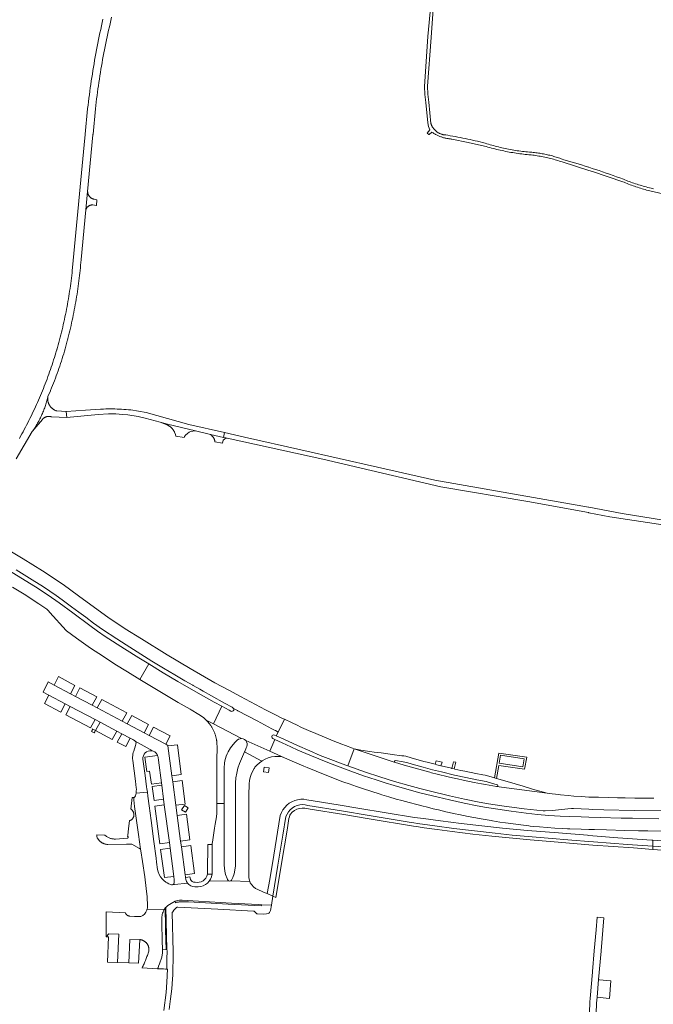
# Model space of a CAD drawing. Extents: x 146402 to 164798, y 455483 to 464134.
# Tile 353 of 575: x 156700 to 157034, y 461541 to 462061. Entities that reach past the tile are written whole.
import ezdxf

# ---------------------------------------------------------------- set-up
doc = ezdxf.new("R2010")
doc.units = 0
doc.header["$LTSCALE"] = 0.2
for name, color, linetype, lineweight in [('B-XX-VH-VERHARDING_ASFALT-GV', 252, 'CONTINUOUS', 18), ('B-XX-VH-VERHARDING_BETONSTRAATSTEEN-GV', 252, 'CONTINUOUS', 18), ('B-XX-VH-VERHARDING_FUNDERING_ZAND-GV', 252, 'CONTINUOUS', 18), ('B-XX-VH-VERHARDING_TEGEL-GV', 252, 'CONTINUOUS', 18)]:
    doc.layers.add(name, color=color, linetype=linetype, lineweight=lineweight)

msp = doc.modelspace()

# ---------------------------------------------------------------- linework, layer by layer
at = {"layer": 'B-XX-VH-VERHARDING_ASFALT-GV'}
for points in [[(156698.2, 461829.08), (156706.66, 461843.39), (156707.029, 461843.92), (156707.392, 461844.455), (156707.748, 461844.995), (156708.097, 461845.539), (156708.44, 461846.087), (156708.775, 461846.639), (156709.104, 461847.196), (156709.426, 461847.756), (156709.741, 461848.32), (156710.049, 461848.889), (156710.35, 461849.461), (156710.644, 461850.036), (156710.93, 461850.616), (156711.21, 461851.198), (156711.482, 461851.784), (156711.747, 461852.374), (156712.004, 461852.967), (156712.255, 461853.563), (156712.497, 461854.162), (156712.733, 461854.764), (156712.961, 461855.368), (156713.181, 461855.976), (156713.394, 461856.586), (156713.6, 461857.199), (156713.797, 461857.814), (156713.988, 461858.432), (156714.17, 461859.052), (156714.345, 461859.674), (156714.512, 461860.299), (156714.671, 461860.925), (156714.823, 461861.553), (156714.893, 461861.858), (156714.901, 461861.905), (156714.91, 461861.955), (156716.19, 461864.82), (156716.313, 461865.122), (156716.826, 461866.391), (156717.331, 461867.664), (156717.829, 461868.939), (156718.32, 461870.217), (156718.803, 461871.498), (156719.278, 461872.781), (156719.746, 461874.068), (156720.206, 461875.357), (156720.659, 461876.649), (156721.104, 461877.943), (156721.542, 461879.24), (156721.972, 461880.54), (156722.395, 461881.842), (156722.81, 461883.146), (156723.217, 461884.453), (156723.587, 461885.728), (156723.971, 461887.078), (156724.347, 461888.43), (156724.715, 461889.784), (156725.076, 461891.14), (156725.208, 461891.647), (156725.429, 461892.498), (156725.774, 461893.858), (156726.111, 461895.22), (156726.441, 461896.585), (156726.763, 461897.951), (156727.077, 461899.318), (156727.383, 461900.688), (156727.681, 461902.059), (156727.972, 461903.432), (156728.255, 461904.806), (156728.53, 461906.183), (156728.797, 461907.56), (156729.056, 461908.94), (156729.307, 461910.32), (156729.551, 461911.702), (156729.786, 461913.086), (156730.014, 461914.47), (156730.234, 461915.856), (156730.446, 461917.244), (156730.65, 461918.632), (156730.846, 461920.022), (156731.034, 461921.412), (156731.214, 461922.804), (156731.387, 461924.197), (156731.551, 461925.59), (156731.707, 461926.985), (156731.856, 461928.38), (156731.996, 461929.777), (156732.129, 461931.174), (156732.253, 461932.571), (156732.37, 461933.97), (156732.382, 461934.095), (156734.88, 461960.22), (156735.83, 461969.99), (156738.633, 461999.874), (156738.645, 462000), (156738.657, 462000.125), (156739.908, 462013.465), (156739.92, 462013.59), (156740.119, 462015.328), (156740.326, 462017.065), (156740.54, 462018.802), (156740.763, 462020.537), (156740.994, 462022.271), (156741.232, 462024.004), (156741.479, 462025.736), (156741.733, 462027.467), (156741.995, 462029.197), (156742.266, 462030.925), (156742.544, 462032.652), (156742.83, 462034.378), (156743.124, 462036.103), (156743.425, 462037.826), (156743.735, 462039.548), (156744.052, 462041.269), (156744.378, 462042.988), (156744.711, 462044.705), (156745.052, 462046.421), (156745.401, 462048.135), (156745.758, 462049.848), (156746.122, 462051.559), (156746.495, 462053.268), (156746.875, 462054.976), (156747.263, 462056.682), (156747.659, 462058.386), (156748.063, 462060.088), (156748.474, 462061.789)], [(156743.909, 462060.81), (156743.5, 462059.014), (156743.099, 462057.216), (156742.705, 462055.417), (156742.32, 462053.615), (156741.942, 462051.813), (156741.572, 462050.008), (156741.21, 462048.202), (156740.856, 462046.394), (156740.51, 462044.585), (156740.171, 462042.775), (156739.841, 462040.962), (156739.518, 462039.149), (156739.203, 462037.334), (156738.896, 462035.518), (156738.597, 462033.7), (156738.306, 462031.881), (156738.023, 462030.061), (156737.747, 462028.24), (156737.48, 462026.418), (156737.22, 462024.594), (156736.969, 462022.769), (156736.725, 462020.943), (156736.49, 462019.117), (156736.262, 462017.289), (156736.042, 462015.46), (156735.83, 462013.63), (156735.818, 462013.505), (156734.55, 462000.125), (156734.538, 462000), (156734.526, 461999.874), (156734.371, 461998.237), (156727.892, 461929.896), (156727.872, 461929.771), (156727.733, 461928.396), (156727.587, 461927.022), (156727.433, 461925.649), (156727.27, 461924.276), (156727.1, 461922.905), (156726.921, 461921.535), (156726.735, 461920.165), (156726.541, 461918.797), (156726.339, 461917.43), (156726.129, 461916.064), (156725.911, 461914.7), (156725.685, 461913.336), (156725.452, 461911.974), (156725.21, 461910.614), (156724.961, 461909.255), (156724.703, 461907.897), (156724.438, 461906.541), (156724.165, 461905.186), (156723.885, 461903.833), (156723.596, 461902.482), (156723.299, 461901.132), (156722.995, 461899.784), (156722.683, 461898.438), (156722.363, 461897.093), (156722.036, 461895.751), (156721.7, 461894.41), (156721.357, 461893.072), (156721.006, 461891.735), (156720.648, 461890.4), (156720.281, 461889.068), (156719.907, 461887.738), (156719.525, 461886.41), (156719.471, 461886.223), (156719.092, 461884.949), (156718.705, 461883.677), (156718.311, 461882.407), (156717.909, 461881.14), (156717.5, 461879.875), (156717.082, 461878.613), (156716.658, 461877.353), (156716.225, 461876.096), (156715.786, 461874.841), (156715.338, 461873.589), (156714.883, 461872.34), (156714.421, 461871.093), (156713.951, 461869.85), (156713.473, 461868.609), (156712.988, 461867.371), (156712.496, 461866.136), (156711.997, 461864.904), (156711.489, 461863.675), (156710.975, 461862.449), (156710.453, 461861.227), (156709.924, 461860.007), (156709.387, 461858.791), (156708.843, 461857.577), (156708.292, 461856.367), (156707.734, 461855.161), (156707.168, 461853.958), (156706.595, 461852.758), (156706.015, 461851.562), (156705.428, 461850.369), (156704.833, 461849.18), (156704.231, 461847.995), (156703.623, 461846.813), (156703.007, 461845.634), (156702.384, 461844.46), (156701.754, 461843.289), (156701.117, 461842.122), (156700.473, 461840.959), (156699.822, 461839.8)], [(156698.1, 461770.499), (156702.361, 461767.871), (156706.571, 461765.255), (156712.514, 461761.461), (156715.872, 461759.2), (156719.219, 461756.897), (156722.45, 461754.602), (156727.321, 461751.035), (156731.122, 461748.241), (156734.801, 461745.465), (156738.845, 461742.463), (156743.606, 461739.083), (156751.26, 461734.054), (156756.203, 461730.88), (156763.94, 461726.012), (156769.726, 461722.405), (156775.885, 461718.663), (156781.797, 461715.186), (156787.103, 461712.062), (156791.32, 461709.645), (156791.458, 461709.559), (156794.93, 461707.594), (156796.68, 461706.59), (156801.031, 461704.122), (156808.04, 461700.253), (156811.938, 461698.113), (156812.117, 461697.948), (156812.41, 461697.753), (156812.711, 461697.432), (156813.466, 461697.033), (156813.681, 461696.919), (156814.457, 461696.509), (156814.826, 461696.314), (156814.952, 461696.248), (156825.186, 461690.838), (156832.989, 461686.714), (156833.229, 461686.587), (156833.677, 461686.35), (156833.955, 461686.204), (156834.308, 461686.017), (156834.71, 461685.805), (156834.832, 461685.74), (156836.27, 461684.98), (156839.604, 461691.706), (156838.61, 461692.179), (156834.117, 461694.372), (156829.502, 461696.688), (156821.683, 461700.886), (156816.481, 461703.677), (156810.244, 461707.09), (156802.924, 461710.982), (156789.881, 461718.447), (156777.809, 461725.638), (156764.146, 461734.041), (156755.668, 461739.42), (156746.497, 461745.588), (156737.541, 461752.057), (156731.085, 461756.828), (156722.946, 461762.721), (156712.089, 461769.943), (156701.855, 461776.304), (156689.832, 461783.567)], [(156696.283, 461761.444), (156702.391, 461757.681), (156710.132, 461752.637), (156714.303, 461749.747), (156715.12, 461748.895), (156715.909, 461748.011), (156724.574, 461738.466), (156724.749, 461738.355), (156729.959, 461734.517), (156737.292, 461729.293), (156744.133, 461724.729), (156750.198, 461720.83), (156756.794, 461716.647), (156763.319, 461712.676), (156768.07, 461720.893), (156762.839, 461724.093), (156755.208, 461728.906), (156745.11, 461735.406), (156740.957, 461738.228), (156736.956, 461741.194), (156728.103, 461747.768), (156720.806, 461753.095), (156715.045, 461757.108), (156708.372, 461761.541), (156700.684, 461766.334), (156694.695, 461769.992)], [(157036.975, 461639.16), (157022.988, 461639.502), (157016.967, 461639.644), (157005.967, 461639.998), (157000, 461640.165), (156995.96, 461640.278), (156989.941, 461640.469), (156984.957, 461640.667), (156978.938, 461641.025), (156972.947, 461641.544), (156966.962, 461642.183), (156959.019, 461643.224), (156952.074, 461644.276), (156946.13, 461645.254), (156941.207, 461646.139), (156934.332, 461647.558), (156926.506, 461649.271), (156920.625, 461650.582), (156910.9, 461652.975), (156904.124, 461654.835), (156897.426, 461656.773), (156892.625, 461658.205), (156887.844, 461659.708), (156881.223, 461661.986), (156874.626, 461664.34), (156868.865, 461666.412), (156863.227, 461668.573), (156857.637, 461670.801), (156852.999, 461672.729), (156846.55, 461675.5), (156842.904, 461677.121), (156838.369, 461679.235), (156834.563, 461681.052), (156831.78, 461674.889), (156839.66, 461671.422), (156842.409, 461670.201), (156846.071, 461668.574), (156849.766, 461667.03), (156851.454, 461666.33), (156856.276, 461664.329), (156858.472, 461663.451), (156864.993, 461660.886), (156869.888, 461659.002), (156870.893, 461658.63), (156873.73, 461657.609), (156877.528, 461656.292), (156881.307, 461655.033), (156885.111, 461653.788), (156890.071, 461652.16), (156890.83, 461651.947), (156894.658, 461650.795), (156898.513, 461649.664), (156901.373, 461648.879), (156905.276, 461647.854), (156909.37, 461646.753), (156910.109, 461646.58), (156912.058, 461646.082), (156914.94, 461645.32), (156917.876, 461644.589), (156920.784, 461643.907), (156924.696, 461643.008), (156928.846, 461642.118), (156929.58, 461641.956), (156931.526, 461641.542), (156936.435, 461640.538), (156939.381, 461639.96), (156944.319, 461639.023), (156948.477, 461638.278), (156949.218, 461638.139), (156951.211, 461637.832), (156953.161, 461637.525), (156956.153, 461637.091), (156960.119, 461636.545), (156964.093, 461636.038), (156968.323, 461635.502), (156969.054, 461635.434), (156971.041, 461635.241), (156974.055, 461634.934), (156978.041, 461634.609), (156982.029, 461634.368), (156986.026, 461634.14), (156988.812, 461634.039), (156990.006, 461633.971), (156996.03, 461633.782), (157000, 461633.664), (157003.016, 461633.575), (157009.238, 461633.385), (157019.025, 461633.109), (157026.268, 461632.958), (157027.046, 461632.92), (157031.064, 461632.866), (157038.07, 461632.653)], [(157034.194, 461650.042), (157031.168, 461650.088), (157030.686, 461650.1), (157030.129, 461650.097), (157024.174, 461650.19), (157019.146, 461650.282), (157015.132, 461650.333), (157010.114, 461650.452), (157005.099, 461650.58), (157000.055, 461650.736), (157000, 461650.739), (156998.11, 461650.849), (156996.079, 461650.949), (156992.082, 461651.267), (156989.092, 461651.54), (156985.101, 461651.942), (156984.093, 461652.068), (156979.086, 461652.602), (156978.082, 461652.756), (156951.426, 461656.23), (156945.521, 461657.279), (156943.482, 461657.645), (156939.608, 461658.41), (156933.702, 461659.629), (156930.715, 461660.284), (156929.799, 461660.495), (156925.876, 461661.403), (156920.043, 461662.825), (156917.117, 461663.552), (156916.154, 461663.805), (156910.372, 461665.355), (156906.505, 461666.425), (156902.678, 461667.528), (156901.692, 461667.82), (156899.764, 461668.372), (156899.256, 461668.521), (156897.843, 461668.933), (156877.361, 461675.822), (156876.365, 461676.155), (156873.008, 461667.158), (156882.239, 461663.832), (156889.841, 461661.323), (156897.515, 461658.998), (156905.212, 461656.78), (156911.011, 461655.206), (156915.864, 461653.921), (156926.567, 461651.322), (156934.4, 461649.635), (156942.267, 461648.075), (156947.197, 461647.151), (156954.094, 461646.026), (156965.991, 461644.438), (156975.973, 461643.451), (156976.978, 461643.378), (156980.936, 461643.674), (156988.917, 461644.466), (156990.929, 461644.679), (156991.93, 461644.695), (157000, 461644.279), (157001.936, 461644.179), (157007.932, 461643.975), (157023.969, 461643.712), (157041.976, 461643.418)], [(157052.119, 461626.652), (157033.793, 461627.935), (157033.729, 461624.827), (157042.274, 461624.221)], [(156778.74, 461538.672), (156779.558, 461544.383), (156780.136, 461549.636), (156780.551, 461554.905), (156780.651, 461556.75), (156780.744, 461558.596), (156780.81, 461560.435), (156780.895, 461564.732), (156780.848, 461569.029), (156780.845, 461569.154), (156780.355, 461589.772), (156780.703, 461590.281), (156781.301, 461591.045), (156781.949, 461591.767), (156782.112, 461591.926), (156782.642, 461592.445), (156782.77, 461592.536), (156782.909, 461592.61), (156783.056, 461592.664), (156783.21, 461592.699), (156783.366, 461592.712), (156804.362, 461591.56), (156823.329, 461590.53), (156823.489, 461590.514), (156823.644, 461590.471), (156823.789, 461590.403), (156823.92, 461590.31), (156824.033, 461590.196), (156824.707, 461589.457), (156824.798, 461589.35), (156824.908, 461589.263), (156825.034, 461589.201), (156825.169, 461589.164), (156825.309, 461589.156), (156828.314, 461589.028), (156830.021, 461589.146), (156831.281, 461589.411), (156831.526, 461589.657), (156831.739, 461589.932), (156831.916, 461590.231), (156832.054, 461590.55), (156832.152, 461590.883), (156832.732, 461593.646), (156827.609, 461593.925), (156827.521, 461593.294), (156809.93, 461594.295), (156788.942, 461595.465), (156787.961, 461595.497), (156786.979, 461595.511), (156785.996, 461595.508), (156785.014, 461595.489), (156784.033, 461595.452), (156783.636, 461595.39), (156783.242, 461595.314), (156782.851, 461595.224), (156782.464, 461595.121), (156782.08, 461595.004), (156781.885, 461595.787), (156779.764, 461594.659), (156778.129, 461593.573), (156777.043, 461592.545), (156777.635, 461570.521), (156777.665, 461569.387), (156777.653, 461565.485), (156777.564, 461561.583), (156777.547, 461561.077), (156777.528, 461560.57), (156777.504, 461560), (156777.831, 461559.986), (156777.552, 461553.082), (156777.13, 461547.683), (156776.061, 461538.19)]]:
    msp.add_lwpolyline(points, dxfattribs=at)
for points in [[(156750.153, 461855.321), (156748.957, 461855.338), (156747.76, 461855.338), (156746.564, 461855.323), (156745.368, 461855.292), (156744.173, 461855.246), (156742.979, 461855.183), (156742.615, 461855.161), (156734.726, 461854.644), (156724.59, 461853.93), (156724.77, 461850.8), (156741.396, 461852.382), (156746.818, 461852.662), (156750.731, 461852.658), (156754.172, 461852.441), (156757.089, 461852.156), (156762.464, 461851.28), (156766.185, 461850.435), (156774.072, 461848.295), (156777.85, 461847.271), (156792.612, 461843.734), (156800.539, 461841.836), (156800.663, 461841.806), (156807.413, 461840.309), (156807.988, 461842.863), (156789.216, 461847.09), (156766.602, 461853.367), (156758.505, 461854.766), (156757.316, 461854.892), (156756.125, 461855.003), (156754.932, 461855.098), (156753.739, 461855.177), (156752.544, 461855.241), (156751.349, 461855.289)], [(156818.459, 461840.506), (156807.988, 461842.863), (156807.413, 461840.309), (156808.43, 461840.083), (156808.55, 461840.056), (156808.68, 461840.037), (156809.411, 461839.876), (156859.729, 461828.768), (156922.022, 461814.314), (156967.78, 461806.497), (156999.875, 461800.656), (157000, 461800.632), (157011.023, 461798.508), (157040.297, 461794.115), (157040.391, 461794.569), (157040.658, 461795.868), (157040.773, 461796.424), (157039.304, 461796.659), (157017.553, 461800.144), (157000, 461803.508), (156999.875, 461803.532), (156918.907, 461817.703), (156888.562, 461824.683), (156848.203, 461833.824)], [(156775.641, 461716.263), (156768.07, 461720.893), (156763.319, 461712.676), (156769.471, 461708.922), (156776.56, 461704.712), (156783.581, 461700.625), (156789.869, 461696.98), (156790.449, 461696.654), (156794.361, 461694.324), (156796.898, 461692.649), (156798.374, 461691.237), (156802.083, 461689.296), (156806.588, 461698.597), (156802.554, 461700.782), (156792.933, 461706.142), (156783.406, 461711.705)], [(156810.461, 461696.498), (156806.588, 461698.597), (156802.083, 461689.296), (156816.981, 461681.5), (156817.781, 461681.345), (156818.515, 461680.988), (156819.13, 461680.454), (156831.78, 461674.889), (156834.563, 461681.052), (156833.389, 461681.613), (156833.062, 461681.91), (156832.892, 461682.318), (156832.91, 461682.76), (156833.113, 461683.152), (156833.463, 461683.422), (156833.894, 461683.518), (156834.326, 461683.423), (156835.28, 461682.983), (156835.284, 461682.99), (156836.27, 461684.98), (156834.832, 461685.74), (156834.71, 461685.805), (156834.308, 461686.017), (156833.955, 461686.204), (156833.677, 461686.35), (156833.229, 461686.587), (156832.989, 461686.714), (156825.186, 461690.838), (156814.952, 461696.248), (156814.826, 461696.314), (156814.457, 461696.509), (156813.681, 461696.919), (156813.466, 461697.033), (156812.711, 461697.432), (156812.85, 461697.015), (156812.802, 461696.578), (156812.575, 461696.201), (156812.211, 461695.953), (156811.777, 461695.881), (156811.353, 461695.996)], [(156802.083, 461689.296), (156798.374, 461691.237), (156799.159, 461690.37), (156799.324, 461690.155), (156799.752, 461689.643), (156799.99, 461689.354), (156800.225, 461689.057), (156800.454, 461688.754), (156800.677, 461688.447), (156800.892, 461688.135), (156801.102, 461687.819), (156801.304, 461687.498), (156801.5, 461687.173), (156801.689, 461686.844), (156801.87, 461686.512), (156802.045, 461686.175), (156802.213, 461685.835), (156802.373, 461685.491), (156802.526, 461685.144), (156802.672, 461684.794), (156802.81, 461684.441), (156802.941, 461684.085), (156803.065, 461683.726), (156803.181, 461683.365), (156803.289, 461683.001), (156803.389, 461682.636), (156803.482, 461682.268), (156803.567, 461681.898), (156803.644, 461681.527), (156803.713, 461681.154), (156803.81, 461680.593), (156803.838, 461680.354), (156804.002, 461678.612), (156804.04, 461677.608), (156804.011, 461675.606), (156803.999, 461671.622), (156803.966, 461666.57), (156803.947, 461654.306), (156803.913, 461647.251), (156807.773, 461647.356), (156807.787, 461652.792), (156807.847, 461666.836), (156807.884, 461667.851), (156807.935, 461668.645), (156808.14, 461669.885), (156808.442, 461671.105), (156808.841, 461672.298), (156809.332, 461673.455), (156809.914, 461674.569), (156811.101, 461676.612), (156812.507, 461678.489), (156813.59, 461679.62), (156814.722, 461680.718), (156815.397, 461681.175), (156816.168, 461681.442), (156816.981, 461681.5)], [(156843.314, 461689.939), (156839.604, 461691.706), (156836.27, 461684.98), (156835.284, 461682.99), (156835.28, 461682.983), (156839.183, 461681.183), (156846.503, 461677.89), (156852.929, 461675.054), (156858.479, 461672.707), (156861.256, 461671.596), (156871.911, 461667.553), (156873.008, 461667.158), (156876.365, 461676.155), (156875.518, 461676.429), (156871.756, 461677.832), (156869.885, 461678.552), (156865.244, 461680.396), (156860.597, 461682.295), (156856.025, 461684.208), (156852.285, 461685.842), (156848.637, 461687.464), (156845.893, 461688.727), (156844.065, 461689.6)], [(156770.386, 461674.891), (156760.875, 461680.25), (156761.116, 461679.952), (156761.272, 461679.602), (156761.333, 461679.224), (156761.294, 461678.843), (156761.268, 461678.722), (156761.203, 461678.524), (156761.013, 461677.811), (156760.142, 461674.932), (156759.904, 461674.174), (156759.718, 461673.401), (156759.586, 461672.617), (156759.506, 461671.826), (156759.481, 461671.032), (156759.566, 461670.003), (156760.971, 461659.149), (156761.425, 461655.656), (156761.513, 461654.931), (156761.476, 461653.786), (156761.373, 461652.835), (156767.293, 461653.248), (156767.04, 461655.106), (156766.911, 461656.143), (156766.129, 461662.063), (156765.163, 461669.518), (156764.998, 461670.728), (156765, 461671.633), (156765.206, 461672.514), (156765.606, 461673.326), (156766.179, 461674.027), (156766.895, 461674.581), (156767.718, 461674.958), (156768.605, 461675.14), (156769.509, 461675.118)], [(156831.78, 461674.889), (156819.13, 461680.454), (156819.587, 461679.778), (156819.852, 461679.007), (156819.909, 461678.194), (156819.754, 461677.394), (156819.396, 461676.661), (156818.679, 461674.802), (156818.535, 461674.48), (156827.595, 461669.667), (156827.796, 461669.81), (156829.376, 461670.679), (156831.047, 461671.359), (156832.787, 461671.838), (156834.57, 461672.111), (156836.373, 461672.174), (156837.09, 461672.116), (156837.323, 461672.081), (156838.447, 461671.839), (156839.66, 461671.422)], [(156827.595, 461669.667), (156818.535, 461674.48), (156817.44, 461672.036), (156815.828, 461668.388), (156815.021, 461665.914), (156814.415, 461663.384), (156814.014, 461660.813), (156813.82, 461658.218), (156813.836, 461655.616), (156813.827, 461650.603), (156813.761, 461629.548), (156813.707, 461614.477), (156813.471, 461612.131), (156813.03, 461610.161), (156812.329, 461608.235), (156811.631, 461606.861), (156811.244, 461606.523), (156821.302, 461606.216), (156821.054, 461606.821), (156820.763, 461608.153), (156820.708, 461609.515), (156820.704, 461612.536), (156820.707, 461621.543), (156820.744, 461632.491), (156820.763, 461641.582), (156820.795, 461652.634), (156820.809, 461653.635), (156820.882, 461655.643), (156821.046, 461657.659), (156821.172, 461659.364), (156821.487, 461661.045), (156821.987, 461662.681), (156822.666, 461664.25), (156823.515, 461665.735), (156823.708, 461666.023), (156824.001, 461666.416), (156824.154, 461666.607), (156824.992, 461667.548), (156826.328, 461668.761)], [(156767.564, 461651.131), (156767.293, 461653.248), (156761.373, 461652.835), (156761.004, 461651.319), (156760.931, 461651.114), (156760.817, 461650.929), (156760.666, 461650.772), (156760.486, 461650.65), (156760.285, 461650.568), (156760.15, 461650.53), (156760.242, 461649.181), (156760.535, 461645.804), (156761.347, 461639.622), (156762.586, 461631.029), (156763.719, 461623.315), (156763.877, 461622.348), (156764.8, 461616.69), (156765.947, 461608.689), (156766.743, 461602.472), (156767.166, 461598.042), (156767.411, 461593.314), (156767.297, 461592.145), (156767.107, 461591.496), (156776.267, 461591.561), (156776.901, 461592.41), (156777.043, 461592.545), (156778.129, 461593.573), (156779.764, 461594.659), (156781.885, 461595.787), (156782.629, 461596.011), (156783.388, 461596.174), (156784.158, 461596.273), (156784.934, 461596.309), (156785.71, 461596.281), (156788.538, 461596.136), (156811.586, 461594.847), (156825.759, 461594.04), (156827.609, 461593.925), (156832.732, 461593.646), (156833.45, 461598.536), (156830.452, 461599.823), (156829.433, 461600.248), (156828.256, 461600.735), (156825.498, 461601.928), (156824.292, 461602.563), (156823.215, 461603.398), (156822.298, 461604.407), (156821.571, 461605.56), (156821.302, 461606.216), (156811.244, 461606.523), (156810.748, 461606.386), (156810.243, 461606.478), (156799.901, 461606.348), (156798.981, 461605.354), (156797.902, 461604.535), (156796.698, 461603.915), (156795.405, 461603.512), (156794.061, 461603.339), (156793.436, 461603.386), (156792.83, 461603.386), (156792.587, 461603.403), (156792.255, 461603.418), (156791.179, 461603.572), (156790.162, 461603.955), (156789.251, 461604.548), (156788.489, 461605.324), (156781.567, 461604.658), (156780.925, 461604.596), (156780.533, 461604.445), (156780.113, 461604.448), (156779.523, 461604.609), (156778.542, 461604.978), (156777.669, 461605.415), (156777.05, 461605.826), (156776.849, 461606.026), (156776.093, 461606.551), (156775.08, 461607.543), (156774.219, 461608.669), (156773.526, 461609.906), (156773.017, 461611.229), (156772.701, 461612.611), (156772.184, 461616.375), (156771.917, 461618.448), (156770.721, 461627.317), (156769.283, 461638.285), (156768.227, 461646.169)], [(156807.75, 461638.804), (156807.773, 461647.356), (156803.913, 461647.251), (156803.909, 461646.332), (156803.871, 461642.295), (156803.674, 461640.293), (156803.049, 461636.354), (156802.729, 461634.343), (156801.554, 461626.892), (156801.514, 461626.36), (156801.506, 461625.95), (156801.491, 461625.679), (156801.486, 461625.583), (156801.418, 461612.758), (156801.444, 461610.519), (156801.421, 461610.256), (156801.401, 461610.058), (156801.342, 461609.484), (156801.163, 461608.734), (156800.636, 461607.486), (156799.901, 461606.348), (156810.243, 461606.478), (156809.827, 461606.779), (156809.582, 461607.231), (156809.312, 461607.748), (156808.44, 461609.939), (156808.073, 461611.731), (156807.761, 461614.771), (156807.709, 461616.759), (156807.726, 461625.753)], [(156849.747, 461649.531), (156848.13, 461649.534), (156846.527, 461649.322), (156844.966, 461648.897), (156843.477, 461648.267), (156842.085, 461647.444), (156840.815, 461646.442), (156839.691, 461645.28), (156838.732, 461643.978), (156837.955, 461642.56), (156837.375, 461641.05), (156833.93, 461620.068), (156831.782, 461607.226), (156830.452, 461599.823), (156833.45, 461598.536), (156836.106, 461614.815), (156838.75, 461630.582), (156840.363, 461640.459), (156840.936, 461641.758), (156841.699, 461642.955), (156842.633, 461644.024), (156843.718, 461644.94), (156844.928, 461645.681), (156846.237, 461646.232), (156847.613, 461646.579), (156849.026, 461646.715), (156850.444, 461646.636), (156851.833, 461646.344), (156869.587, 461643.466), (156884.276, 461640.998), (156905.287, 461637.544), (156907.818, 461637.128), (156909.73, 461636.86), (156918.915, 461635.568), (156928.814, 461634.188), (156939.726, 461632.826), (156950.66, 461631.603), (156959.599, 461630.699), (156978.5, 461629.04), (156991.103, 461628.038), (157000, 461627.35), (157002.41, 461627.163), (157020.4, 461625.773), (157033.729, 461624.827), (157033.793, 461627.935), (157033.175, 461627.978), (157015.26, 461629.291), (157000, 461630.499), (156999.326, 461630.552), (156984.022, 461631.772), (156967.741, 461633.082), (156954.543, 461634.357), (156943.558, 461635.469), (156932.662, 461636.698), (156921.847, 461638.175), (156912.873, 461639.417), (156908.151, 461640.007), (156893.139, 461642.457), (156878.316, 461644.903), (156868.981, 461646.451), (156859.052, 461648.072), (156851.349, 461649.312)], [(156776.222, 461591.466), (156776.267, 461591.561), (156767.107, 461591.496), (156766.968, 461591.018), (156766.434, 461589.972), (156765.715, 461589.043), (156764.836, 461588.265), (156763.827, 461587.664), (156762.094, 461587.711), (156760.6, 461587.774), (156758.128, 461587.967), (156758.025, 461587.97), (156757.88, 461587.982), (156757.736, 461588.001), (156757.594, 461588.029), (156757.453, 461588.064), (156757.314, 461588.107), (156757.178, 461588.157), (156757.045, 461588.215), (156756.915, 461588.28), (156756.789, 461588.352), (156756.667, 461588.431), (156756.55, 461588.517), (156756.437, 461588.609), (156756.33, 461588.707), (156756.228, 461588.81), (156756.133, 461588.92), (156756.043, 461589.034), (156755.96, 461589.153), (156755.883, 461589.276), (156755.814, 461589.404), (156755.751, 461589.535), (156755.696, 461589.669), (156745.665, 461590.138), (156745.628, 461587.694), (156745.577, 461579.7), (156745.539, 461577.096), (156747.022, 461578.599), (156752.249, 461578.464), (156751.565, 461563.491), (156757.51, 461563.283), (156758.064, 461575.682), (156763.353, 461575.402), (156763.363, 461575.584), (156763.569, 461575.556), (156763.774, 461575.521), (156763.977, 461575.477), (156764.179, 461575.426), (156764.378, 461575.367), (156764.575, 461575.301), (156764.77, 461575.227), (156764.961, 461575.145), (156765.149, 461575.057), (156765.333, 461574.961), (156765.514, 461574.858), (156765.691, 461574.748), (156765.863, 461574.631), (156766.03, 461574.508), (156766.193, 461574.379), (156766.351, 461574.243), (156766.503, 461574.102), (156766.65, 461573.955), (156766.791, 461573.802), (156766.926, 461573.644), (156767.055, 461573.48), (156767.177, 461573.312), (156767.293, 461573.14), (156767.402, 461572.963), (156767.505, 461572.782), (156767.6, 461572.597), (156767.688, 461572.408), (156767.769, 461572.217), (156767.842, 461572.022), (156767.908, 461571.825), (156767.966, 461571.625), (156768.016, 461571.424), (156768.059, 461571.22), (156768.094, 461571.015), (156768.12, 461570.809), (156768.139, 461570.602), (156768.15, 461570.394), (156768.153, 461570.186), (156768.15, 461570.025), (156767.994, 461569.459), (156767.83, 461568.894), (156767.659, 461568.332), (156767.48, 461567.773), (156767.294, 461567.216), (156767.1, 461566.661), (156766.898, 461566.109), (156766.689, 461565.56), (156766.473, 461565.014), (156766.249, 461564.471), (156766.017, 461563.931), (156765.779, 461563.394), (156765.533, 461562.861), (156765.28, 461562.331), (156765.019, 461561.804), (156764.752, 461561.281), (156764.477, 461560.762), (156764.39, 461560.601), (156772.581, 461560.226), (156772.933, 461560.74), (156773.248, 461561.586), (156773.676, 461562.772), (156774.883, 461566.357), (156775.249, 461568.661), (156775.275, 461570.259), (156775.164, 461575.211), (156775.063, 461578.749), (156774.98, 461580.508), (156775.001, 461587.831), (156775.033, 461588.056), (156775.14, 461588.756), (156775.313, 461589.443), (156775.551, 461590.11), (156775.852, 461590.752), (156776.212, 461591.362)]]:
    msp.add_lwpolyline(points, close=True, dxfattribs=at)
at = {"layer": 'B-XX-VH-VERHARDING_BETONSTRAATSTEEN-GV'}
for points in [[(156714.863, 461861.677), (156714.893, 461861.858), (156714.823, 461861.553), (156714.671, 461860.925), (156714.512, 461860.299), (156714.345, 461859.674), (156714.17, 461859.052), (156713.988, 461858.432), (156713.797, 461857.814), (156713.6, 461857.199), (156713.394, 461856.586), (156713.181, 461855.976), (156712.961, 461855.368), (156712.733, 461854.764), (156712.497, 461854.162), (156712.255, 461853.563), (156712.004, 461852.967), (156711.747, 461852.374), (156711.482, 461851.784), (156711.21, 461851.198), (156710.93, 461850.616), (156710.644, 461850.036), (156710.35, 461849.461), (156710.049, 461848.889), (156709.741, 461848.32), (156709.426, 461847.756), (156709.104, 461847.196), (156708.775, 461846.639), (156708.44, 461846.087), (156708.097, 461845.539), (156707.748, 461844.995), (156707.392, 461844.455), (156707.029, 461843.92), (156706.66, 461843.39), (156711.991, 461849.831), (156712.162, 461850.037), (156712.364, 461850.232), (156712.579, 461850.411), (156712.728, 461850.528), (156712.881, 461850.638), (156713.039, 461850.742), (156713.201, 461850.839), (156713.367, 461850.928), (156713.537, 461851.011), (156713.71, 461851.087), (156713.887, 461851.155), (156714.065, 461851.216), (156714.247, 461851.269), (156714.43, 461851.314), (156714.615, 461851.352), (156714.802, 461851.381), (156714.99, 461851.403), (156715.178, 461851.416), (156715.367, 461851.422), (156715.556, 461851.42), (156715.745, 461851.41), (156715.933, 461851.392), (156716.12, 461851.365), (156716.306, 461851.331), (156716.49, 461851.289), (156716.672, 461851.24), (156716.775, 461851.208), (156716.855, 461851.204), (156724.77, 461850.8), (156724.59, 461853.93), (156719.603, 461854.262), (156719.455, 461854.272), (156719.236, 461854.348), (156719.019, 461854.431), (156718.806, 461854.522), (156718.596, 461854.62), (156718.389, 461854.725), (156718.186, 461854.837), (156717.987, 461854.957), (156717.792, 461855.083), (156717.602, 461855.215), (156717.416, 461855.354), (156717.236, 461855.5), (156717.06, 461855.652), (156716.89, 461855.809), (156716.725, 461855.973), (156716.566, 461856.141), (156716.413, 461856.316), (156716.266, 461856.495), (156716.125, 461856.68), (156715.991, 461856.869), (156715.863, 461857.063), (156715.743, 461857.26), (156715.629, 461857.463), (156715.522, 461857.668), (156715.437, 461857.845), (156715.342, 461858.056), (156715.253, 461858.269), (156715.173, 461858.486), (156715.1, 461858.705), (156715.034, 461858.927), (156714.977, 461859.151), (156714.927, 461859.377), (156714.885, 461859.604), (156714.85, 461859.833), (156714.824, 461860.063), (156714.806, 461860.293), (156714.795, 461860.524), (156714.793, 461860.756), (156714.799, 461860.987), (156714.812, 461861.218), (156714.834, 461861.448)], [(156777.85, 461847.271), (156774.072, 461848.295), (156777.579, 461846.992), (156777.704, 461846.93), (156777.935, 461846.818), (156778.161, 461846.699), (156778.385, 461846.573), (156778.604, 461846.44), (156778.819, 461846.301), (156779.029, 461846.155), (156779.235, 461846.002), (156779.436, 461845.843), (156779.631, 461845.677), (156779.822, 461845.506), (156780.007, 461845.329), (156780.187, 461845.146), (156780.36, 461844.958), (156780.528, 461844.764), (156780.69, 461844.565), (156780.845, 461844.361), (156780.994, 461844.153), (156781.136, 461843.94), (156781.271, 461843.722), (156781.4, 461843.501), (156781.522, 461843.275), (156781.579, 461843.163), (156782.141, 461841.777), (156782.296, 461841.003), (156786.735, 461840.34), (156786.917, 461840.813), (156787.412, 461841.42), (156788.405, 461842.306), (156789.333, 461843.046), (156790.041, 461843.352), (156792.612, 461843.734)], [(156800.663, 461841.806), (156800.539, 461841.836), (156800.715, 461841.715), (156800.881, 461841.59), (156801.043, 461841.459), (156801.2, 461841.321), (156801.352, 461841.178), (156801.498, 461841.029), (156801.638, 461840.875), (156801.772, 461840.715), (156801.899, 461840.551), (156802.021, 461840.381), (156802.136, 461840.207), (156802.244, 461840.029), (156802.345, 461839.847), (156802.439, 461839.661), (156802.525, 461839.471), (156802.605, 461839.278), (156802.677, 461839.083), (156802.742, 461838.885), (156802.798, 461838.684), (156802.847, 461838.481), (156802.889, 461838.277), (156802.922, 461838.071), (156802.941, 461837.92), (156806.831, 461837.339), (156807.282, 461838.865), (156807.896, 461839.446), (156808.224, 461839.592), (156809.411, 461839.876), (156808.68, 461840.037), (156808.55, 461840.056), (156808.43, 461840.083), (156807.413, 461840.309)], [(156729.139, 461709.602), (156720.444, 461714.234), (156718.118, 461709.785), (156726.801, 461705.174)], [(156718.118, 461709.785), (156715.096, 461711.406), (156714.82, 461710.943), (156712.565, 461706.562), (156712.319, 461706.085), (156715.419, 461704.452), (156724.018, 461699.898), (156726.666, 461698.476), (156739.749, 461691.574), (156742.402, 461690.183), (156751.183, 461685.518), (156753.833, 461684.091), (156758.24, 461681.744), (156758.891, 461681.402), (156759.207, 461681.236), (156759.687, 461680.971), (156760.17, 461680.709), (156760.565, 461680.475), (156760.875, 461680.25), (156770.386, 461674.891), (156771.189, 461674.473), (156771.876, 461673.885), (156772.413, 461673.156), (156772.671, 461672.558), (156772.772, 461672.325), (156772.924, 461671.632), (156773.11, 461670.087), (156774.717, 461658.248), (156774.877, 461657.004), (156775.86, 461649.514), (156776.241, 461646.556), (156778.904, 461626.677), (156779.286, 461623.709), (156781.232, 461608.919), (156781.326, 461608.171), (156781.37, 461607.823), (156781.444, 461607.067), (156781.495, 461606.113), (156781.443, 461605.68), (156781.414, 461605.261), (156781.233, 461604.882), (156780.925, 461604.596), (156781.567, 461604.658), (156788.489, 461605.324), (156787.913, 461606.246), (156787.55, 461607.27), (156787.393, 461608.347), (156787.343, 461608.745), (156787.195, 461609.769), (156785.219, 461624.469), (156784.819, 461627.511), (156783.01, 461641.043), (156782.312, 461646.355), (156780.664, 461658.764), (156780.236, 461661.82), (156778.139, 461677.678), (156778.091, 461677.964), (156777.017, 461678.526), (156768.197, 461683.208), (156765.544, 461684.611), (156756.686, 461689.333), (156754.058, 461690.729), (156740.929, 461697.708), (156738.293, 461699.096), (156729.445, 461703.775), (156726.801, 461705.174)], [(156740.616, 461703.542), (156731.786, 461708.22), (156729.445, 461703.775), (156738.293, 461699.096)], [(156724.018, 461699.898), (156715.419, 461704.452), (156713.16, 461699.994), (156721.672, 461695.487)], [(156739.749, 461691.574), (156726.666, 461698.476), (156724.337, 461694.049), (156737.339, 461687.146)], [(156756.424, 461695.159), (156743.267, 461702.126), (156740.929, 461697.708), (156754.058, 461690.729)], [(156767.868, 461689.047), (156759.051, 461693.736), (156756.686, 461689.333), (156765.544, 461684.611), (156767.859, 461689.03)], [(156751.183, 461685.518), (156742.402, 461690.183), (156739.985, 461685.785), (156748.828, 461681.098)], [(156779.362, 461682.945), (156770.541, 461687.625), (156768.197, 461683.208), (156777.017, 461678.526)], [(156758.24, 461681.744), (156753.833, 461684.091), (156751.455, 461679.673), (156755.896, 461677.316)], [(156785.177, 461662.525), (156783.106, 461678.3), (156778.139, 461677.678), (156780.236, 461661.82)], [(156877.223, 461675.919), (156876.365, 461676.155), (156877.361, 461675.822), (156897.843, 461668.933), (156897.598, 461669.105), (156897.495, 461669.385), (156897.571, 461669.674), (156897.798, 461669.869), (156898.095, 461669.899), (156902.073, 461669.352), (156903.059, 461669.125), (156904.038, 461668.905), (156906.93, 461668.074), (156912.746, 461666.448), (156917.561, 461665.153), (156922.433, 461663.955), (156929.227, 461662.333), (156935.113, 461661.016), (156941.01, 461659.831), (156945.932, 461658.879), (156948.751, 461658.075), (156951.647, 461657.243), (156951.91, 461657.076), (156952.03, 461656.788), (156951.964, 461656.484), (156951.735, 461656.272), (156951.426, 461656.23), (156978.082, 461652.756), (156976.109, 461653.232), (156970.329, 461654.943), (156965.311, 461656.399), (156956.874, 461658.892), (156951.378, 461660.518), (156950.303, 461660.836), (156947.272, 461661.733), (156945.354, 461662.19), (156944.148, 461662.419), (156940.419, 461663.169), (156934.562, 461664.318), (156932.57, 461664.773), (156929.446, 461665.459), (156929.027, 461665.561), (156927.823, 461665.855), (156927.69, 461665.888), (156923.78, 461666.777), (156922.074, 461667.201), (156919.882, 461667.747), (156918.938, 461667.987), (156914.788, 461669.041), (156913.097, 461669.501), (156906.342, 461671.411), (156903.462, 461672.204), (156902.458, 461672.404), (156901.498, 461672.529), (156900.262, 461672.682), (156897.508, 461673.045), (156890.548, 461673.942), (156888.363, 461674.24), (156886.836, 461674.445), (156884.523, 461674.755), (156883.384, 461674.934), (156879.847, 461675.44), (156878.965, 461675.561), (156878.09, 461675.721)], [(156965.986, 461670.939), (156953.494, 461672.83), (156952.674, 461668.58), (156965.201, 461666.726)], [(156775.86, 461649.514), (156774.877, 461657.004), (156769.897, 461656.358), (156770.886, 461648.869)], [(156787.276, 461647.031), (156785.612, 461659.423), (156780.664, 461658.764), (156782.312, 461646.355)], [(156759.401, 461650.533), (156759.374, 461650.537), (156758.627, 461644.338), (156758.724, 461644.275), (156758.859, 461644.181), (156758.988, 461644.079), (156759.113, 461643.972), (156759.232, 461643.858), (156759.346, 461643.739), (156759.454, 461643.615), (156759.555, 461643.485), (156759.65, 461643.351), (156759.739, 461643.212), (156759.821, 461643.069), (156759.895, 461642.922), (156759.963, 461642.772), (156760.023, 461642.619), (156760.075, 461642.463), (156760.12, 461642.304), (156760.157, 461642.144), (156760.187, 461641.982), (156760.208, 461641.819), (156760.222, 461641.655), (156760.227, 461641.49), (156760.225, 461641.325), (156760.214, 461641.161), (156760.196, 461640.997), (156760.169, 461640.835), (156760.135, 461640.674), (156760.093, 461640.515), (156760.043, 461640.358), (156759.986, 461640.203), (156759.921, 461640.052), (156759.849, 461639.904), (156759.77, 461639.76), (156759.684, 461639.619), (156759.591, 461639.483), (156759.492, 461639.352), (156759.386, 461639.225), (156759.275, 461639.104), (156759.158, 461638.989), (156759.035, 461638.879), (156758.907, 461638.775), (156758.774, 461638.678), (156758.637, 461638.587), (156758.495, 461638.503), (156758.35, 461638.426), (156758.201, 461638.356), (156758.048, 461638.294), (156757.893, 461638.239), (156757.409, 461634.22), (156756.952, 461630.419), (156756.862, 461630.025), (156756.892, 461630.012), (156756.973, 461629.967), (156757.045, 461629.909), (156757.106, 461629.84), (156757.154, 461629.761), (156757.187, 461629.675), (156757.206, 461629.584), (156757.208, 461629.492), (156757.195, 461629.4), (156757.166, 461629.313), (156757.122, 461629.231), (156757.065, 461629.159), (156756.996, 461629.097), (156756.918, 461629.048), (156756.832, 461629.013), (156756.742, 461628.994), (156756.649, 461628.99), (156750.524, 461628.55), (156750.52, 461628.55), (156750.142, 461628.557), (156749.764, 461628.58), (156749.388, 461628.619), (156749.014, 461628.673), (156748.643, 461628.744), (156748.275, 461628.83), (156747.91, 461628.931), (156747.551, 461629.048), (156747.196, 461629.18), (156746.848, 461629.327), (156746.506, 461629.489), (156746.172, 461629.665), (156745.845, 461629.854), (156745.526, 461630.058), (156744.919, 461630.619), (156740.707, 461630.829), (156740.744, 461629.675), (156740.834, 461629.468), (156740.93, 461629.265), (156741.034, 461629.065), (156741.145, 461628.869), (156741.263, 461628.677), (156741.388, 461628.489), (156741.519, 461628.306), (156741.657, 461628.128), (156741.801, 461627.954), (156741.951, 461627.786), (156742.106, 461627.623), (156742.268, 461627.466), (156742.435, 461627.315), (156742.607, 461627.17), (156742.784, 461627.031), (156742.967, 461626.898), (156743.153, 461626.772), (156743.344, 461626.652), (156743.54, 461626.54), (156743.739, 461626.434), (156743.941, 461626.336), (156744.147, 461626.245), (156744.356, 461626.161), (156744.569, 461626.084), (156744.783, 461626.016), (156745, 461625.955), (156745.219, 461625.901), (156745.44, 461625.856), (156745.662, 461625.818), (156745.885, 461625.788), (156746.109, 461625.767), (156746.334, 461625.753), (156746.48, 461625.748), (156756.254, 461625.941), (156756.943, 461625.934), (156759.177, 461625.915), (156763.088, 461623.62), (156763.719, 461623.315), (156762.586, 461631.029), (156761.347, 461639.622), (156760.535, 461645.804), (156760.242, 461649.181), (156760.15, 461650.53)], [(156778.904, 461626.677), (156776.241, 461646.556), (156771.304, 461645.853), (156773.947, 461625.985)], [(156789.749, 461628.241), (156787.933, 461641.723), (156783.01, 461641.043), (156784.819, 461627.511)], [(156792.117, 461610.421), (156790.156, 461625.122), (156785.219, 461624.469), (156787.195, 461609.769)], [(156781.232, 461608.919), (156779.286, 461623.709), (156774.316, 461623.044), (156776.311, 461608.251)], [(156801.401, 461610.058), (156799.022, 461610.061), (156798.719, 461609.006), (156798.204, 461608.036), (156797.499, 461607.194), (156796.635, 461606.517), (156795.649, 461606.034), (156794.584, 461605.765), (156793.487, 461605.723), (156792.469, 461605.774), (156791.705, 461605.862), (156791, 461606.168), (156790.413, 461606.665), (156789.996, 461607.311), (156789.784, 461608.05), (156789.693, 461608.714), (156788.568, 461608.552), (156787.393, 461608.347), (156787.55, 461607.27), (156787.913, 461606.246), (156788.489, 461605.324), (156789.251, 461604.548), (156790.162, 461603.955), (156791.179, 461603.572), (156792.255, 461603.418), (156792.587, 461603.403), (156792.83, 461603.386), (156793.436, 461603.386), (156794.061, 461603.339), (156795.405, 461603.512), (156796.698, 461603.915), (156797.902, 461604.535), (156798.981, 461605.354), (156799.901, 461606.348), (156800.636, 461607.486), (156801.163, 461608.734), (156801.342, 461609.484)], [(156752.249, 461578.464), (156747.022, 461578.599), (156745.539, 461577.096), (156746.889, 461577.076), (156746.37, 461563.673), (156751.565, 461563.491)], [(156763.353, 461575.402), (156758.064, 461575.682), (156757.51, 461563.283), (156762.683, 461563.102)], [(157005.556, 461554.412), (157005.154, 461554.457), (157004.377, 461545.189), (157009.084, 461544.615), (157010.819, 461544.583), (157011.52, 461553.884), (157009.454, 461553.977)]]:
    msp.add_lwpolyline(points, close=True, dxfattribs=at)
msp.add_lwpolyline([(157003.542, 461525.826), (157004.109, 461542.092), (157004.377, 461545.189), (157005.154, 461554.457), (157006.443, 461569.427), (157006.458, 461569.594), (157007.975, 461586.967), (157004.482, 461587.316), (157003.883, 461580.734), (157002.877, 461569.691), (157001.958, 461558.74), (157001.931, 461558.418), (157000.757, 461544.444), (157000.618, 461542.786), (157000, 461525.004)], dxfattribs=at)
at = {"layer": 'B-XX-VH-VERHARDING_FUNDERING_ZAND-GV'}
for points in [[(157034.184, 461971.438), (157033.614, 461971.562), (157032.785, 461971.75), (157031.958, 461971.945), (157031.133, 461972.148), (157030.31, 461972.359), (157029.489, 461972.577), (157028.67, 461972.803), (157027.853, 461973.037), (157027.038, 461973.279), (157026.226, 461973.528), (157025.416, 461973.785), (157024.609, 461974.05), (157023.804, 461974.322), (157023.001, 461974.601), (157022.202, 461974.889), (157021.405, 461975.183), (157020.611, 461975.486), (157019.82, 461975.795), (157019.031, 461976.113), (157018.246, 461976.437), (157016.421, 461977.103), (157014.594, 461977.761), (157012.764, 461978.411), (157010.931, 461979.054), (157009.096, 461979.69), (157007.258, 461980.318), (157005.418, 461980.938), (157003.575, 461981.551), (157001.729, 461982.156), (157000, 461982.715), (156999.881, 461982.754), (156998.03, 461983.344), (156996.178, 461983.926), (156994.322, 461984.501), (156992.465, 461985.068), (156990.605, 461985.627), (156988.743, 461986.179), (156986.878, 461986.723), (156986.035, 461986.966), (156985.391, 461987.206), (156984.745, 461987.439), (156984.095, 461987.665), (156983.444, 461987.882), (156982.789, 461988.092), (156982.132, 461988.295), (156981.473, 461988.49), (156980.812, 461988.677), (156980.149, 461988.856), (156979.483, 461989.028), (156978.816, 461989.192), (156978.147, 461989.348), (156977.476, 461989.497), (156976.803, 461989.637), (156976.129, 461989.77), (156975.453, 461989.895), (156974.776, 461990.012), (156974.097, 461990.121), (156973.417, 461990.222), (156972.736, 461990.315), (156972.054, 461990.4), (156971.372, 461990.478), (156970.688, 461990.547), (156970.003, 461990.609), (156969.318, 461990.662), (156968.695, 461990.704), (156968.666, 461990.707), (156967.751, 461990.79), (156966.836, 461990.882), (156965.921, 461990.982), (156965.008, 461991.089), (156964.095, 461991.205), (156963.184, 461991.328), (156962.274, 461991.46), (156961.365, 461991.599), (156960.457, 461991.746), (156959.551, 461991.901), (156958.646, 461992.064), (156957.742, 461992.235), (156956.84, 461992.414), (156955.939, 461992.6), (156955.04, 461992.795), (156954.143, 461992.997), (156953.248, 461993.207), (156952.354, 461993.425), (156951.462, 461993.65), (156950.573, 461993.884), (156949.685, 461994.125), (156948.8, 461994.373), (156947.917, 461994.63), (156947.036, 461994.894), (156946.157, 461995.166), (156945.281, 461995.445), (156943.983, 461995.775), (156942.683, 461996.098), (156941.381, 461996.413), (156940.077, 461996.72), (156938.771, 461997.019), (156937.464, 461997.31), (156936.155, 461997.594), (156934.844, 461997.87), (156933.531, 461998.138), (156932.217, 461998.398), (156930.902, 461998.65), (156929.585, 461998.894), (156928.266, 461999.131), (156926.946, 461999.36), (156925.625, 461999.58), (156924.651, 461999.738), (156924.578, 461999.742), (156924.316, 461999.759), (156924.054, 461999.785), (156923.793, 461999.819), (156923.534, 461999.86), (156923.275, 461999.909), (156923.019, 461999.967), (156922.888, 462000), (156922.764, 462000.032), (156922.511, 462000.105), (156922.261, 462000.185), (156922.013, 462000.273), (156921.768, 462000.369), (156921.526, 462000.471), (156921.287, 462000.582), (156921.052, 462000.699), (156920.82, 462000.823), (156920.593, 462000.955), (156920.369, 462001.093), (156920.15, 462001.238), (156919.935, 462001.39), (156919.725, 462001.548), (156919.52, 462001.713), (156919.32, 462001.884), (156919.125, 462002.06), (156918.936, 462002.243), (156918.752, 462002.431), (156918.574, 462002.625), (156918.402, 462002.824), (156918.237, 462003.028), (156918.077, 462003.237), (156917.924, 462003.451), (156917.778, 462003.669), (156917.638, 462003.892), (156917.505, 462004.119), (156917.379, 462004.35), (156917.26, 462004.584), (156917.149, 462004.822), (156917.044, 462005.063), (156916.947, 462005.308), (156916.858, 462005.555), (156916.776, 462005.805), (156915.613, 462017.037), (156915.198, 462021.259), (156914.886, 462025.49), (156916.856, 462051.19), (156918.276, 462071.125)], [(156916.673, 462068.342), (156915.062, 462051.637), (156913.371, 462025.336), (156913.551, 462021.13), (156914.048, 462016.95), (156915.072, 462006.083), (156915.524, 462004.225), (156916.205, 462002.439), (156914.764, 462000.781), (156915.7, 462000), (156915.754, 461999.955), (156915.804, 462000), (156917.188, 462001.252), (156917.529, 462001.023), (156917.874, 462000.802), (156918.223, 462000.586), (156918.577, 462000.378), (156918.935, 462000.177), (156919.263, 462000), (156919.296, 461999.982), (156919.661, 461999.795), (156920.03, 461999.615), (156920.402, 461999.442), (156920.777, 461999.277), (156921.156, 461999.118), (156921.538, 461998.968), (156921.922, 461998.824), (156922.31, 461998.688), (156922.699, 461998.56), (156923.091, 461998.439), (156923.486, 461998.326), (156923.883, 461998.221), (156924.281, 461998.124), (156924.682, 461998.034), (156925.084, 461997.952), (156925.487, 461997.878), (156925.892, 461997.812), (156926.299, 461997.753), (156926.706, 461997.703), (156927.114, 461997.661), (156927.523, 461997.626), (156927.86, 461997.604), (156936.428, 461995.753), (156944.998, 461993.914), (156945.914, 461993.638), (156946.832, 461993.37), (156947.753, 461993.11), (156948.675, 461992.857), (156949.6, 461992.612), (156950.527, 461992.375), (156951.456, 461992.145), (156952.386, 461991.923), (156953.319, 461991.709), (156954.253, 461991.503), (156955.189, 461991.305), (156956.126, 461991.114), (156957.065, 461990.932), (156958.006, 461990.757), (156958.948, 461990.59), (156959.891, 461990.431), (156960.835, 461990.28), (156961.781, 461990.137), (156962.728, 461990.001), (156963.677, 461989.874), (156964.626, 461989.754), (156965.576, 461989.643), (156966.527, 461989.539), (156967.479, 461989.444), (156968.431, 461989.356), (156968.768, 461989.327), (156968.902, 461989.313), (156969.695, 461989.223), (156970.487, 461989.126), (156971.278, 461989.02), (156972.068, 461988.907), (156972.856, 461988.786), (156973.644, 461988.656), (156974.43, 461988.519), (156975.214, 461988.374), (156975.998, 461988.222), (156976.779, 461988.061), (156977.559, 461987.892), (156978.337, 461987.716), (156979.114, 461987.532), (156979.888, 461987.34), (156980.661, 461987.141), (156981.431, 461986.933), (156982.2, 461986.718), (156982.966, 461986.495), (156983.73, 461986.265), (156984.491, 461986.027), (156985.25, 461985.781), (156986.007, 461985.528), (157000, 461981.087), (157001.972, 461980.461), (157017.848, 461975.12), (157018.617, 461974.79), (157019.388, 461974.467), (157020.163, 461974.152), (157020.94, 461973.844), (157021.721, 461973.543), (157022.504, 461973.25), (157023.291, 461972.965), (157024.08, 461972.687), (157024.871, 461972.416), (157025.665, 461972.153), (157026.462, 461971.898), (157027.26, 461971.65), (157028.062, 461971.411), (157028.865, 461971.178), (157029.671, 461970.954), (157030.479, 461970.737), (157031.289, 461970.528), (157032.1, 461970.326), (157032.914, 461970.133), (157033.73, 461969.947), (157033.814, 461969.928), (157044.076, 461967.424)]]:
    msp.add_lwpolyline(points, dxfattribs=at)
msp.add_lwpolyline([(156735.831, 461969.838), (156735.83, 461969.99), (156734.88, 461960.22), (156734.925, 461960.382), (156734.978, 461960.542), (156735.038, 461960.699), (156735.106, 461960.853), (156735.181, 461961.003), (156735.263, 461961.15), (156735.352, 461961.293), (156735.447, 461961.432), (156735.549, 461961.565), (156735.657, 461961.694), (156735.772, 461961.817), (156735.892, 461961.935), (156736.017, 461962.047), (156736.148, 461962.153), (156736.283, 461962.253), (156736.423, 461962.346), (156736.568, 461962.432), (156736.716, 461962.512), (156736.868, 461962.584), (156737.023, 461962.648), (156737.181, 461962.706), (156737.342, 461962.756), (156737.505, 461962.798), (156737.67, 461962.832), (156737.836, 461962.859), (156738.003, 461962.877), (156738.171, 461962.888), (156738.339, 461962.891), (156738.377, 461962.89), (156738.6, 461962.89), (156740.295, 461962.657), (156740.463, 461962.634), (156740.608, 461965.638), (156739.235, 461965.906), (156739.152, 461965.922), (156738.92, 461965.984), (156738.688, 461966.046), (156738.517, 461966.104), (156738.348, 461966.17), (156738.183, 461966.243), (156738.021, 461966.324), (156737.863, 461966.411), (156737.708, 461966.506), (156737.558, 461966.607), (156737.413, 461966.714), (156737.273, 461966.828), (156737.137, 461966.948), (156737.008, 461967.074), (156736.883, 461967.206), (156736.765, 461967.343), (156736.653, 461967.485), (156736.547, 461967.632), (156736.448, 461967.783), (156736.356, 461967.939), (156736.271, 461968.098), (156736.193, 461968.261), (156736.122, 461968.428), (156736.059, 461968.597), (156736.003, 461968.769), (156735.955, 461968.944), (156735.914, 461969.12), (156735.881, 461969.298), (156735.857, 461969.477), (156735.84, 461969.657)], close=True, dxfattribs=at)
at = {"layer": 'B-XX-VH-VERHARDING_TEGEL-GV'}
for points in [[(156739.985, 461685.785), (156738.231, 461686.687), (156738.424, 461686.215), (156738.209, 461685.824), (156737.93, 461685.319), (156739.23, 461684.653), (156739.541, 461685.119)], [(156772.772, 461672.325), (156772.671, 461672.558), (156766.006, 461671.659), (156767.015, 461664.156), (156768.482, 461664.334), (156769.434, 461657.505), (156774.717, 461658.248), (156773.11, 461670.087), (156772.924, 461671.632)], [(156967.324, 461671.752), (156952.526, 461673.94), (156950.303, 461660.836), (156951.378, 461660.518), (156952.643, 461667.31), (156966.073, 461665.377)], [(156952.674, 461668.58), (156953.494, 461672.83), (156965.986, 461670.939), (156965.201, 461666.726)], [(156831.516, 461666.103), (156828.815, 461666.424), (156828.509, 461663.967), (156831.24, 461663.645)], [(156922.635, 461669.058), (156919.493, 461669.789), (156918.938, 461667.987), (156919.882, 461667.747), (156922.074, 461667.201)], [(156929.827, 461669.084), (156928.618, 461669.261), (156927.823, 461665.855), (156929.027, 461665.561)], [(156787.416, 461645.9), (156786.806, 461646.279), (156785.286, 461643.918), (156787.38, 461642.665), (156787.744, 461643.251), (156788.841, 461645.016)], [(156850.444, 461646.636), (156849.026, 461646.715), (156847.613, 461646.579), (156846.237, 461646.232), (156844.928, 461645.681), (156843.718, 461644.94), (156842.633, 461644.024), (156841.699, 461642.955), (156840.936, 461641.758), (156840.363, 461640.459), (156838.75, 461630.582), (156836.106, 461614.815), (156833.45, 461598.536), (156835.012, 461597.84), (156835.198, 461598.728), (156837.285, 461611.53), (156839.558, 461624.913), (156840.967, 461633.213), (156841.957, 461639.369), (156842.147, 461640.331), (156842.363, 461641.091), (156842.708, 461641.759), (156843.686, 461642.787), (156844.825, 461643.633), (156846.09, 461644.275), (156847.446, 461644.693), (156848.853, 461644.874), (156850.271, 461644.815), (156853.033, 461644.387), (156870.798, 461641.501), (156884.155, 461639.256), (156907.58, 461635.44), (156909.22, 461635.168), (156912.172, 461634.714), (156913.282, 461634.564), (156920.082, 461633.642), (156928.003, 461632.574), (156938.902, 461631.179), (156948.84, 461630.089), (156969.13, 461628.099), (156981.676, 461627.08), (157000, 461625.6), (157002.037, 461625.436), (157023.507, 461623.862), (157033.693, 461623.124), (157033.695, 461623.239), (157033.729, 461624.827), (157020.4, 461625.773), (157002.41, 461627.163), (157000, 461627.35), (156991.103, 461628.038), (156978.5, 461629.04), (156959.599, 461630.699), (156950.66, 461631.603), (156939.726, 461632.826), (156928.814, 461634.188), (156918.915, 461635.568), (156909.73, 461636.86), (156907.818, 461637.128), (156905.287, 461637.544), (156884.276, 461640.998), (156869.587, 461643.466), (156851.833, 461646.344)], [(156801.486, 461625.583), (156801.491, 461625.679), (156799.14, 461625.657), (156799.089, 461611.431), (156799.022, 461610.061), (156801.401, 461610.058), (156801.421, 461610.256), (156801.444, 461610.519), (156801.418, 461612.758)], [(156785.71, 461596.281), (156784.934, 461596.309), (156784.158, 461596.273), (156783.388, 461596.174), (156782.629, 461596.011), (156781.885, 461595.787), (156782.08, 461595.004), (156782.464, 461595.121), (156782.851, 461595.224), (156783.242, 461595.314), (156783.636, 461595.39), (156784.033, 461595.452), (156785.014, 461595.489), (156785.996, 461595.508), (156786.979, 461595.511), (156787.961, 461595.497), (156788.942, 461595.465), (156809.93, 461594.295), (156827.521, 461593.294), (156827.609, 461593.925), (156825.759, 461594.04), (156811.586, 461594.847), (156788.538, 461596.136)], [(156777.635, 461570.521), (156777.043, 461592.545), (156776.901, 461592.41), (156776.267, 461591.561), (156776.341, 461591.635), (156776.436, 461591.68), (156776.541, 461591.69), (156776.618, 461591.625), (156776.682, 461591.546), (156776.73, 461591.457), (156776.761, 461591.361), (156776.774, 461591.261), (156776.858, 461583.375), (156776.891, 461580.547), (156777.295, 461570.324), (156775.275, 461570.259), (156775.249, 461568.661), (156774.883, 461566.357), (156773.676, 461562.772), (156773.248, 461561.586), (156772.933, 461560.74), (156772.581, 461560.226), (156775.845, 461560.076), (156776.789, 461560.033), (156777.504, 461560), (156777.528, 461560.57), (156777.547, 461561.077), (156777.564, 461561.583), (156777.653, 461565.485), (156777.665, 461569.387)]]:
    msp.add_lwpolyline(points, close=True, dxfattribs=at)
msp.add_lwpolyline([(157042.274, 461624.221), (157033.729, 461624.827), (157033.695, 461623.239), (157033.693, 461623.124), (157050.508, 461621.906)], dxfattribs=at)

doc.saveas('drawing.dxf')
